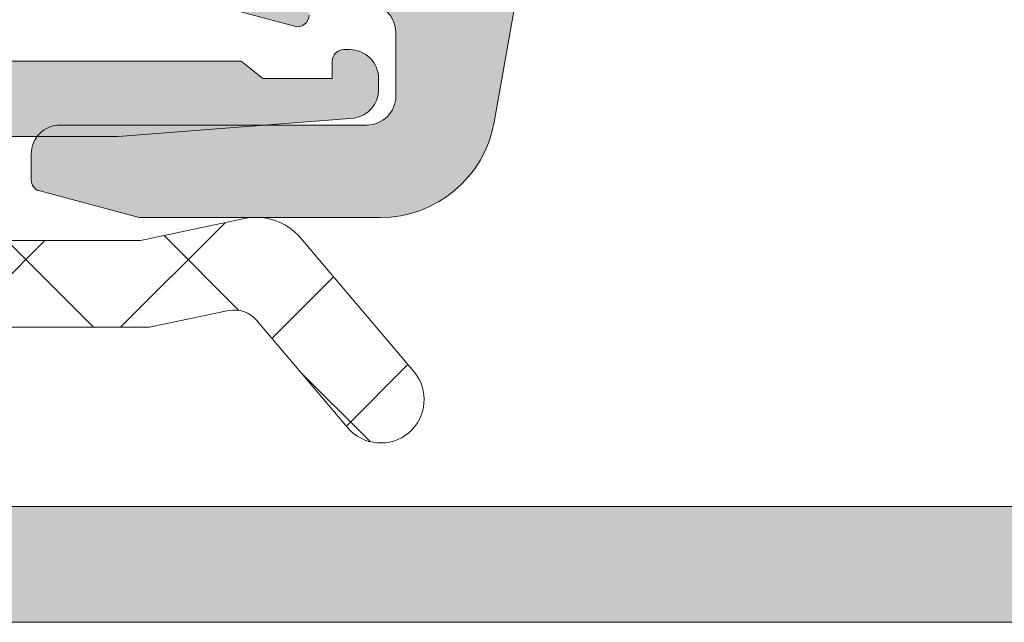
# Model space of a CAD drawing. Header units: millimetres. Extents: x 144573 to 336993, y 74252 to 247042.
# Tile 368 of 656: x 204560 to 204577, y 174627 to 174638. Entities that reach past the tile are written whole.
import ezdxf

# ---------------------------------------------------------------- set-up
doc = ezdxf.new("R2010")
doc.units = ezdxf.units.MM
doc.layers.add('FASÁDA DETAILNÍ', color=255, linetype='Continuous', lineweight=0)
doc.layers.add('NOVA', color=255, linetype='Continuous', lineweight=0)

# ---------------------------------------------------------------- blocks, each defined once
blk = doc.blocks.new('A$C69D17D4D')
at = {"layer": 'FASÁDA DETAILNÍ'}
h = blk.add_hatch(color=256, dxfattribs=at)
edge = h.paths.add_edge_path(flags=16)
edge.add_line((-18577.28960983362, 1268.678154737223), (-18577.28960983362, 1272.877904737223))
edge.add_ellipse((-18577.7896094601, 1272.87790511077), major_axis=(-0.4999996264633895, 0), ratio=1, start_angle=179.9999571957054, end_angle=270.0000428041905)
edge.add_line((-18577.78960983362, 1273.377904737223), (-18582.18963383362, 1273.377904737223))
edge.add_ellipse((-18582.18963420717, 1272.87790511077), major_axis=(-0.49999962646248, 0), ratio=1, start_angle=-90.00004280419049, end_angle=4.280429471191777e-05)
edge.add_line((-18582.68963383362, 1272.877904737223), (-18582.68963383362, 1268.678155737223))
edge.add_ellipse((-18582.18963335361, 1268.67815621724), major_axis=(-0.5000004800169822, 0), ratio=1, start_angle=5.500573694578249e-05, end_angle=89.99994499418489)
edge.add_line((-18582.18963383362, 1268.178155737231), (-18577.78960983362, 1268.17815473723))
edge.add_ellipse((-18577.7896094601, 1268.678154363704), major_axis=(-0.49999962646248, 0), ratio=1, start_angle=89.99995719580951, end_angle=180.0000428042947)
edge = h.paths.add_edge_path()
edge.add_line((-18575.29122883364, 1271.591558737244), (-18576.49098883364, 1264.828558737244))
edge.add_arc((-18578.46024046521, 1265.177903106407), 1.999998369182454, 269.99996079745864, 349.9404098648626, ccw=False)
edge.add_line((-18578.46024183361, 1263.17790473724), (-18582.62521483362, 1263.17790473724))
edge.add_line((-18582.62521483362, 1263.17790473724), (-18584.34300383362, 1263.63818573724))
edge.add_arc((-18584.29123991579, 1263.831370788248), 0.1999999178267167, 180.0000146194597, 254.9999614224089, ccw=False)
edge.add_line((-18584.49123983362, 1263.831370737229), (-18584.49123983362, 1264.277904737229))
edge.add_arc((-18583.99124020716, 1264.277905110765), 0.4999996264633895, 89.99995719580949, 180.0000428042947, ccw=False)
edge.add_line((-18583.99123983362, 1264.777904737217), (-18578.69123983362, 1264.777904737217))
edge.add_arc((-18578.69123946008, 1265.277904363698), 0.49999962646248, 269.9999571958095, 360.0000428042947)
edge.add_line((-18578.19123983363, 1265.277904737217), (-18578.19123983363, 1266.378154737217))
edge.add_arc((-18578.69124031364, 1266.378154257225), 0.5000004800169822, 5.500573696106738e-05, 89.99994499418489)
edge.add_line((-18578.69123983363, 1266.878154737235), (-18579.69123983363, 1266.878154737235))
edge.add_line((-18579.69123983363, 1266.878154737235), (-18579.69123983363, 1266.678154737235))
edge.add_arc((-18579.89123997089, 1266.678155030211), 0.2000001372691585, 254.99999460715, 359.9999160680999, ccw=False)
edge.add_line((-18579.94300383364, 1266.484969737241), (-18581.41039183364, 1266.878155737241))
edge.add_line((-18581.41039183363, 1266.878155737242), (-18583.49123983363, 1266.878155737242))
edge.add_arc((-18583.4912388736, 1267.878156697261), 1.0000009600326, 180.0000550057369, 269.9999449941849, ccw=False)
edge.add_line((-18584.49123983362, 1267.878155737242), (-18584.49123983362, 1278.777657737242))
edge.add_arc((-18584.09123949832, 1278.777657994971), 0.400000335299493, 60.0000831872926, 180.0000369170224, ccw=False)
edge.add_line((-18583.89123983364, 1279.124068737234), (-18583.02839183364, 1278.625902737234))
edge.add_line((-18583.02839183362, 1278.625902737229), (-18581.53623083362, 1278.198032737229))
edge.add_arc((-18581.618922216, 1277.9096539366), 0.3000003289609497, -30.179241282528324, 73.99998311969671, ccw=False)
edge.add_line((-18581.35958483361, 1277.758841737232), (-18582.79131983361, 1275.293230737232))
edge.add_line((-18582.79131983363, 1275.293230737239), (-18582.79131983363, 1274.872811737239))
edge.add_arc((-18582.59975155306, 1274.869319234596), 0.1916001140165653, 178.9555499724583, 272.5222218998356)
edge.add_line((-18582.59131983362, 1274.67790473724), (-18576.10188083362, 1274.67790473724))
edge.add_arc((-18576.08364308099, 1274.877071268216), 0.1999998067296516, 264.7679954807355, 384.1409481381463)
edge.add_line((-18575.90113483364, 1274.958867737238), (-18576.96945583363, 1277.342552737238))
edge.add_arc((-18576.78694723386, 1277.424349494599), 0.2000002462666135, 111.97379771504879, 204.1409822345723, ccw=False)
edge.add_line((-18576.86178383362, 1277.609820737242), (-18574.83855583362, 1278.426180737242))
edge.add_arc((-18574.68888272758, 1278.055238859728), 0.3999998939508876, -1.7546325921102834e-05, 111.97381787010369, ccw=False)
edge.add_line((-18574.28888283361, 1278.05523873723), (-18574.28888183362, 1275.99109173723))
edge.add_arc((-18574.58888147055, 1275.991090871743), 0.2999996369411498, -52.09508653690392, 0.00016529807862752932, ccw=False)
edge.add_arc((-18574.22027092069, 1275.517671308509), 0.3000002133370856, 127.9046525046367, 195.9998620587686)
edge.add_line((-18574.50864983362, 1275.43498073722), (-18574.29132783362, 1274.67709173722))
edge.add_arc((-18575.8913268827, 1274.67709129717), 1.599999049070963, -58.407605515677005, 1.5758901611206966e-05, ccw=False)
edge.add_arc((-18574.79119486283, 1272.888319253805), 0.499999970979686, 121.5923359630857, 179.9984549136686)
edge.add_line((-18575.29119483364, 1272.888332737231), (-18575.29122883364, 1271.591558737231))
h = blk.add_hatch(color=256, dxfattribs=at)
edge = h.paths.add_edge_path()
edge.add_arc((-18594.4893985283, 1256.682007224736), 0.5000674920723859, 180.0077324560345, 269.9922675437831, ccw=False)
edge.add_line((-18594.98946601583, 1256.681939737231), (-18594.98946601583, 1260.68193973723))
edge.add_arc((-18594.4893985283, 1260.681872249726), 0.5000674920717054, 450.00773245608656, 539.9922675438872, ccw=False)
edge.add_line((-18594.48946601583, 1261.181939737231), (-18593.18941718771, 1261.181939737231))
edge.add_arc((-18593.18945408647, 1260.681902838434), 0.5000369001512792, 360.00422797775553, 449.99577202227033, ccw=False)
edge.add_line((-18592.68941718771, 1260.681939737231), (-18592.68941718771, 1260.181939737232))
edge.add_line((-18592.68941718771, 1260.181939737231), (-18593.68941718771, 1260.181939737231))
edge.add_line((-18593.68941718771, 1260.181939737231), (-18593.68941718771, 1258.681939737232))
edge.add_arc((-18592.68945416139, 1258.68190276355), 0.9999630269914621, 539.9978814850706, 630.0021185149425)
edge.add_line((-18592.68941718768, 1257.681939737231), (-18588.68941718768, 1257.681939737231))
edge.add_arc((-18588.68949405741, 1258.682016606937), 1.000076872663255, 270.0044039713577, 359.9955960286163)
edge.add_line((-18587.68941718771, 1258.681939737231), (-18587.68941718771, 1260.181939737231))
edge.add_line((-18587.68941718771, 1260.181939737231), (-18588.68941718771, 1260.181939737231))
edge.add_line((-18588.68941718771, 1260.181939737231), (-18588.68941718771, 1260.681939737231))
edge.add_arc((-18588.1894746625, 1260.681997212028), 0.4999425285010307, 89.9934131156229, 180.0065868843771, ccw=False)
edge.add_line((-18588.18941718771, 1261.181939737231), (-18585.38942939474, 1261.181939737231))
edge.add_arc((-18585.38942939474, 1260.681939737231), 0.5000000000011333, 360.0000000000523, 450.0000000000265, ccw=False)
edge.add_line((-18584.88942939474, 1260.681939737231), (-18584.88942939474, 1260.481939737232))
edge.add_arc((-18585.38942939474, 1260.481939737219), 0.5000000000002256, 269.99999999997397, 359.99999999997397, ccw=False)
edge.add_line((-18585.38942939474, 1259.981939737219), (-18585.88942939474, 1259.981939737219))
edge.add_arc((-18585.88939429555, 1259.481904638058), 0.500035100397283, 450.0040217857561, 539.9959782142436)
edge.add_line((-18586.38942939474, 1259.481939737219), (-18586.38942939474, 1258.681936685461))
edge.add_arc((-18585.88941283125, 1258.681953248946), 0.5000165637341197, 180.0018979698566, 269.9981020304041)
edge.add_line((-18585.88942939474, 1258.181936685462), (-18554.58943549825, 1258.181936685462))
edge.add_line((-18554.58943549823, 1258.181936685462), (-18548.55097787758, 1258.614333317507))
edge.add_arc((-18548.58943393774, 1259.613553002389), 0.9999594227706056, 272.2040028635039, 359.9999999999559)
edge.add_line((-18547.58947451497, 1259.613553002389), (-18547.58947451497, 1266.282005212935))
edge.add_arc((-18548.08947451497, 1266.282005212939), 0.5000000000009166, 360.0000000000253, 449.9999999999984)
edge.add_line((-18548.08947451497, 1266.782005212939), (-18548.98947451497, 1266.782005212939))
edge.add_arc((-18548.98947451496, 1267.282005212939), 0.5000000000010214, 180.0000000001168, 270.0000000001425, ccw=False)
edge.add_line((-18549.48947451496, 1267.282005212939), (-18549.48947451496, 1268.682006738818))
edge.add_arc((-18549.56831096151, 1268.949527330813), 0.278895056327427, 286.4198764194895, 361.1645893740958)
edge.add_line((-18549.28947351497, 1268.955195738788), (-18549.28947351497, 1269.408789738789))
edge.add_arc((-18549.5683416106, 1269.414450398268), 0.2789255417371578, 358.8371299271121, 433.5754054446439)
edge.add_line((-18549.48947451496, 1269.681993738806), (-18549.48947451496, 1271.562004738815))
edge.add_arc((-18549.18947451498, 1271.562004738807), 0.3000000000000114, 450.00000000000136, 540, ccw=False)
edge.add_line((-18549.18947451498, 1271.862004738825), (-18548.20950019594, 1271.862004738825))
edge.add_arc((-18548.20950019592, 1271.562004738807), 0.2999999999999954, 360.0000000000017, 450.00000000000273, ccw=False)
edge.add_line((-18547.90950019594, 1271.562004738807), (-18547.90950019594, 1268.802006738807))
edge.add_arc((-18547.78950019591, 1268.802006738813), 0.1200000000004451, 539.9999999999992, 630)
edge.add_line((-18547.78950019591, 1268.682006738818), (-18543.48947451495, 1268.682006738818))
edge.add_arc((-18543.48947451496, 1269.182006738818), 0.5000000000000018, 269.9999999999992, 359.9999999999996)
edge.add_line((-18542.98947451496, 1269.182006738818), (-18542.98947451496, 1269.882006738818))
edge.add_line((-18542.98947451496, 1269.882006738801), (-18544.37096997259, 1272.274827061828))
edge.add_arc((-18544.25135473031, 1272.343886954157), 0.1381197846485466, 89.99999999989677, 209.9999999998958, ccw=False)
edge.add_line((-18544.25135473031, 1272.482006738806), (-18540.48947451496, 1272.482006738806))
edge.add_arc((-18540.48947451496, 1274.482006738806), 1.999999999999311, 270.0000000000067, 360.0000000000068)
edge.add_line((-18538.48947451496, 1274.482006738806), (-18538.48947451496, 1275.050002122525))
edge.add_arc((-18537.98947451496, 1275.050002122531), 0.5000000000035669, 505.5209282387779, 539.9999999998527, ccw=False)
edge.add_arc((-18534.27997591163, 1272.502528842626), 4.999999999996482, 455.34922800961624, 505.5209282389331, ccw=False)
edge.add_arc((-18534.72759429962, 1277.343880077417), 0.1381197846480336, 330.00000000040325, 457.70243749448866, ccw=False)
edge.add_line((-18534.60797905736, 1277.274820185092), (-18535.98947451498, 1274.881999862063))
edge.add_line((-18535.98947451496, 1274.88199986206), (-18535.98947451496, 1274.181999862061))
edge.add_arc((-18535.48947451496, 1274.181999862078), 0.5, 540, 630)
edge.add_line((-18535.48947451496, 1273.681999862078), (-18531.189448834, 1273.681999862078))
edge.add_arc((-18531.18944883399, 1273.801999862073), 0.1199999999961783, 270, 359.9999999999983)
edge.add_line((-18531.06944883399, 1273.801999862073), (-18531.06944883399, 1276.561997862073))
edge.add_arc((-18530.76944883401, 1276.561997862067), 0.2999999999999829, 90, 180.0000000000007, ccw=False)
edge.add_line((-18530.76944883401, 1276.861997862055), (-18529.78947451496, 1276.861997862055))
edge.add_arc((-18529.78947451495, 1276.561997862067), 0.300000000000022, 360.00000000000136, 450, ccw=False)
edge.add_line((-18529.48947451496, 1276.561997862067), (-18529.48947451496, 1274.681986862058))
edge.add_arc((-18529.41060741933, 1274.414443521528), 0.2789255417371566, 466.424594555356, 541.1628700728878)
edge.add_line((-18529.68947551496, 1274.408782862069), (-18529.68947551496, 1273.955188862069))
edge.add_arc((-18529.41063806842, 1273.949520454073), 0.2788950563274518, 538.8354106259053, 613.5801235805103)
edge.add_line((-18529.48947451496, 1273.681999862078), (-18529.48947451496, 1270.681941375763))
edge.add_line((-18529.48947451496, 1270.681941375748), (-18530.1895468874, 1269.981838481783))
edge.add_line((-18530.18954688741, 1269.981838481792), (-18530.78955299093, 1269.981838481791))
edge.add_line((-18530.78955299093, 1269.981838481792), (-18530.78955299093, 1271.581844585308))
edge.add_arc((-18531.28956244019, 1271.581835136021), 0.5000094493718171, 360.0010827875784, 449.9989172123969)
edge.add_line((-18531.28955299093, 1272.081844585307), (-18531.68498106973, 1272.081844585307))
edge.add_arc((-18531.6849810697, 1271.581844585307), 0.5000000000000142, 450.0000000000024, 465.0000000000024)
edge.add_line((-18531.81439059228, 1272.064807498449), (-18533.24827734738, 1271.680598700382))
edge.add_arc((-18532.98945830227, 1270.714672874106), 1.000000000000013, 465.0000000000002, 540.0000000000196)
edge.add_line((-18533.98945830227, 1270.714672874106), (-18533.98945830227, 1264.981850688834))
edge.add_line((-18533.98945830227, 1264.981850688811), (-18530.78955299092, 1264.981850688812))
edge.add_line((-18530.78955299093, 1264.981850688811), (-18530.78955299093, 1265.78183848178))
edge.add_line((-18530.78955299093, 1265.78183848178), (-18530.18954688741, 1265.781838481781))
edge.add_line((-18530.18954688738, 1265.78183848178), (-18529.48956519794, 1264.569405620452))
edge.add_line((-18529.48956519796, 1264.569405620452), (-18529.48956519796, 1263.48185068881))
edge.add_line((-18529.48956519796, 1263.481850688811), (-18544.48947451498, 1263.481850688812))
edge.add_arc((-18544.48947451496, 1262.981850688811), 0.5000000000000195, 449.9999999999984, 540.0000000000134)
edge.add_line((-18544.98947451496, 1262.981850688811), (-18544.98947451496, 1257.181939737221))
edge.add_arc((-18545.98947451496, 1257.181939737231), 1, 270, 360.00000000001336, ccw=False)
edge.add_line((-18545.98947451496, 1256.181939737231), (-18594.48946601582, 1256.181939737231))
edge = h.paths.add_edge_path(flags=16)
edge.add_line((-18535.58945830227, 1265.78183848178), (-18535.58945830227, 1270.18183848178))
edge.add_arc((-18536.08945830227, 1270.181838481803), 0.5000000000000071, 360.0000000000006, 449.9999999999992)
edge.add_line((-18536.08945830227, 1270.681838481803), (-18540.48945830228, 1270.681838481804))
edge.add_arc((-18540.48945830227, 1270.181838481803), 0.4999999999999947, 449.9999999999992, 540.0000000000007)
edge.add_line((-18540.98945830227, 1270.181838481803), (-18540.98945830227, 1265.781838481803))
edge.add_arc((-18540.48945830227, 1265.78183848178), 0.5, 540, 630)
edge.add_line((-18540.48945830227, 1265.28183848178), (-18536.08945830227, 1265.28183848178))
edge.add_arc((-18536.08945830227, 1265.78183848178), 0.4999999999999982, 270, 360.0000000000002)
h = blk.add_hatch(dxfattribs=at)
h.set_pattern_fill('ANSI37', color=256, scale=0.625, angle=90, style=0)
h.set_pattern_definition([(135, (0, 0), (-1.403165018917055, -1.403165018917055), []), (225, (0, 0), (1.403165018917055, -1.403165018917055), [])])
edge = h.paths.add_edge_path()
edge.add_ellipse((-18593.87638134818, 1267.802501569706), major_axis=(-5.039467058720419, 0), ratio=1, start_angle=29.791784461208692, end_angle=85.03553873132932, ccw=False)
edge.add_ellipse((-18597.98946582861, 1265.447701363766), major_axis=(-0.3000000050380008, 0), ratio=1, start_angle=0.0006926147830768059, end_angle=29.79217298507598, ccw=False)
edge.add_line((-18598.28946583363, 1265.447697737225), (-18598.28946883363, 1265.981981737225))
edge.add_ellipse((-18597.98946906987, 1265.981982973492), major_axis=(-0.2999997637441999, 0), ratio=1, start_angle=-90.00004512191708, end_angle=0.00023610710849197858, ccw=False)
edge.add_line((-18597.98946883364, 1266.281982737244), (-18596.43947183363, 1266.281982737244))
edge.add_ellipse((-18596.43947947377, 1266.581993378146), major_axis=(-0.3000106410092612, 0), ratio=1, start_angle=90.001459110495, end_angle=179.9956760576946)
edge.add_line((-18596.13946883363, 1266.581970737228), (-18596.13945783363, 1267.981952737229))
edge.add_ellipse((-18595.83946799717, 1267.981949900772), major_axis=(-0.2999898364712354, 0), ratio=1, start_angle=270.0003507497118, end_angle=359.99945825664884, ccw=False)
edge.add_line((-18595.83946983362, 1268.281939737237), (-18594.13945783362, 1268.281939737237))
edge.add_ellipse((-18594.13946497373, 1267.98192959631), major_axis=(-0.3000101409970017, 0), ratio=1, start_angle=180.0044194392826, end_angle=269.9986363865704, ccw=False)
edge.add_line((-18593.83945483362, 1267.981952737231), (-18593.83946583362, 1266.418121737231))
edge.add_ellipse((-18593.53830676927, 1266.385264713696), major_axis=(-0.3029461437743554, 0), ratio=1, start_angle=-6.226450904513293, end_angle=103.4835773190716)
edge.add_ellipse((-18584.83338363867, 1255.069300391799), major_axis=(-14.00076634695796, 0), ratio=1, start_angle=285.3017322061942, end_angle=308.0756200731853, ccw=False)
edge.add_ellipse((-18588.64009721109, 1269.061538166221), major_axis=(-0.5004721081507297, 0), ratio=1, start_angle=102.9176085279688, end_angle=219.8066343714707)
edge.add_line((-18588.25562983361, 1269.381939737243), (-18596.53890883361, 1269.381939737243))
edge.add_ellipse((-18596.53890830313, 1268.881940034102), major_axis=(-0.499999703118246, 0), ratio=1, start_angle=270.0000607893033, end_angle=330.0000196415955)
edge.add_line((-18596.97192083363, 1269.131939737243), (-18597.14512683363, 1268.831939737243))
edge.add_ellipse((-18597.57813936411, 1269.081939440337), major_axis=(-0.4999997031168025, 0), ratio=1, start_angle=90.00006078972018, end_angle=150.0000196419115, ccw=False)
edge.add_line((-18597.57813883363, 1268.581939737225), (-18599.20748683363, 1268.581939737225))
edge.add_ellipse((-18599.20748761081, 1269.581939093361), major_axis=(-0.9999993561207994, 0), ratio=1, start_angle=30.050338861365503, end_angle=90.00004452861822, ccw=False)
edge.add_ellipse((-18606.39186831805, 1265.425612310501), major_axis=(-7.300023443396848, 0), ratio=1, start_angle=210.050354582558, end_angle=258.7144463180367)
edge.add_ellipse((-18604.57663621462, 1272.481949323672), major_axis=(-0.3999905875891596, 0), ratio=1, start_angle=-14.85297522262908, end_angle=69.49817055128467)
edge.add_ellipse((-18606.95070316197, 1266.132851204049), major_axis=(-6.378448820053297, 0), ratio=1, start_angle=194.4525977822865, end_angle=249.4981254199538, ccw=False)
edge.add_line((-18600.77410383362, 1267.724777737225), (-18600.41051683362, 1266.314070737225))
edge.add_line((-18600.41051683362, 1266.314070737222), (-18600.20040383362, 1265.451369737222))
edge.add_ellipse((-18594.86378111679, 1266.781934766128), major_axis=(-5.499995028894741, 0), ratio=1, start_angle=13.99995496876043, end_angle=90.00003420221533)
edge.add_line((-18594.86377783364, 1261.281939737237), (-18582.44574983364, 1261.281939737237))
edge.add_line((-18582.44574983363, 1261.281939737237), (-18581.08269283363, 1261.569558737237))
edge.add_ellipse((-18580.97946021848, 1261.080332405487), major_axis=(-0.4999993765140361, 0), ratio=1, start_angle=220.2837515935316, end_angle=281.9153007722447, ccw=False)
edge.add_line((-18580.59803483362, 1261.40361873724), (-18579.02442383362, 1259.54701073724))
edge.add_ellipse((-18578.45228483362, 1260.031940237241), major_axis=(-0.7499997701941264, 0), ratio=1, start_angle=40.28370615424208, end_angle=220.2837061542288)
edge.add_line((-18577.88014583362, 1260.516869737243), (-18579.83943183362, 1262.828513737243))
edge.add_ellipse((-18580.60228344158, 1262.181941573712), major_axis=(-0.9999990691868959, 0), ratio=1, start_angle=220.2836986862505, end_angle=281.9152478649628)
edge.add_line((-18580.80874783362, 1263.160394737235), (-18582.60228483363, 1262.781939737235))
edge.add_line((-18582.60228483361, 1262.781939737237), (-18594.31248583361, 1262.781939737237))
h = blk.add_hatch(color=256, dxfattribs=at)
edge = h.paths.add_edge_path()
edge.add_line((-18580.48946583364, 1265.581939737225), (-18580.86267083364, 1265.881939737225))
edge.add_line((-18580.86267083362, 1265.881939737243), (-18584.83587583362, 1265.881939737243))
edge.add_ellipse((-18584.83587423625, 1263.881932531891), major_axis=(-2.000007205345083, 0), ratio=1, start_angle=270.0000457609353, end_angle=299.9999336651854)
edge.add_line((-18585.83587583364, 1265.613990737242), (-18586.81292783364, 1265.049888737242))
edge.add_ellipse((-18587.81292943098, 1266.781946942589), major_axis=(-2.000007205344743, 0), ratio=1, start_angle=90.00004576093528, end_angle=119.9999336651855, ccw=False)
edge.add_line((-18587.81292783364, 1264.781939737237), (-18593.53276183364, 1264.781939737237))
edge.add_ellipse((-18593.53276220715, 1265.281939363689), major_axis=(-0.49999962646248, 0), ratio=1, start_angle=-4.280429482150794e-05, end_angle=90.00004280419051, ccw=False)
edge.add_line((-18594.03276183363, 1265.281939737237), (-18594.03276183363, 1267.181939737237))
edge.add_ellipse((-18594.53250384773, 1267.18219772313), major_axis=(-0.4997420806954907, 0), ratio=1, start_angle=179.9704217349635, end_angle=270.0295782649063)
edge.add_line((-18594.53276183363, 1267.681939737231), (-18595.53276183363, 1267.681939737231))
edge.add_ellipse((-18595.53301981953, 1267.18219772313), major_axis=(-0.4997420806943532, 0), ratio=1, start_angle=-90.02957826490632, end_angle=0.02957826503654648)
edge.add_line((-18596.03276183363, 1267.181939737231), (-18596.03276183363, 1266.181939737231))
edge.add_ellipse((-18596.53250129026, 1266.181679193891), major_axis=(-0.4997395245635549, 0), ratio=1, start_angle=89.97012836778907, end_angle=180.0298716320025, ccw=False)
edge.add_line((-18596.53276183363, 1265.681939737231), (-18597.53276183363, 1265.681939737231))
edge.add_ellipse((-18597.53301570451, 1265.182191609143), major_axis=(-0.4997481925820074, 0), ratio=1, start_angle=-90.02910612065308, end_angle=0.02887693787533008)
edge.add_line((-18598.03276383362, 1265.181939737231), (-18598.03276383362, 1264.948908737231))
edge.add_ellipse((-18597.53276462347, 1264.948908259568), major_axis=(-0.4999992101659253, 0), ratio=1, start_angle=-5.473677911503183e-05, end_angle=36.2493130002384)
edge.add_ellipse((-18595.03276126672, 1266.781946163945), major_axis=(-3.600006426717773, 0), ratio=1, start_angle=36.2493860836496, end_angle=89.99995914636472)
edge.add_line((-18595.03276383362, 1263.181939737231), (-18585.08946583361, 1263.181939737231))
edge.add_ellipse((-18585.0894656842, 1263.381939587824), major_axis=(-0.1999998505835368, 0), ratio=1, start_angle=89.99995719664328, end_angle=180.0000428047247)
edge.add_line((-18584.88946583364, 1263.381939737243), (-18584.88946583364, 1264.099160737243))
edge.add_line((-18584.88946583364, 1264.099160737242), (-18585.03042683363, 1264.240059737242))
edge.add_ellipse((-18584.88946546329, 1264.381939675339), major_axis=(-0.2000000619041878, 0), ratio=1, start_angle=-89.99989390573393, end_angle=45.18607561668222, ccw=False)
edge.add_line((-18584.88946583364, 1264.581939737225), (-18582.98989683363, 1264.581939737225))
edge.add_line((-18582.98989683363, 1264.581939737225), (-18578.91124883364, 1264.896257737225))
edge.add_ellipse((-18578.98946634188, 1265.390102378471), major_axis=(-0.5000005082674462, 0), ratio=1, start_angle=99.00002276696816, end_angle=179.9999265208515)
edge.add_line((-18578.48946583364, 1265.390101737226), (-18578.48946583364, 1265.581939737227))
edge.add_ellipse((-18578.98946546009, 1265.581940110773), major_axis=(-0.4999996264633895, 0), ratio=1, start_angle=179.9999571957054, end_angle=270.0000428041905)
edge.add_line((-18578.98946583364, 1266.081939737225), (-18579.08946583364, 1266.081939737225))
edge.add_ellipse((-18579.08946598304, 1265.881939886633), major_axis=(-0.1999998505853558, 0), ratio=1, start_angle=-90.00004280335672, end_angle=4.280420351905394e-05)
edge.add_line((-18579.28946583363, 1265.881939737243), (-18579.28946583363, 1265.581939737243))
edge.add_line((-18579.28946583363, 1265.581939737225), (-18580.48946583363, 1265.581939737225))
for p, q in [((-18585.88942939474, 1258.181936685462), (-18554.58943549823, 1258.181936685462)), ((-18545.98947451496, 1256.181939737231), (-18594.48946601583, 1256.181939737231))]:
    blk.add_line(p, q, dxfattribs=at)
for points in [[(-18575.29122883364, 1271.591558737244), (-18576.49098883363, 1264.828558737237), (-18576.49098883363, 1264.828558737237, -0.363676), (-18578.46024183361, 1263.17790473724), (-18582.62521483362, 1263.17790473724), (-18584.34300383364, 1263.638185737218), (-18584.34300383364, 1263.638185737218, -0.339454), (-18584.49123983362, 1263.831370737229), (-18584.49123983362, 1264.277904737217), (-18584.49123983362, 1264.277904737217, -0.414214), (-18583.99123983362, 1264.777904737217), (-18578.69123983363, 1264.777904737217), (-18578.69123983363, 1264.777904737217, 0.414214), (-18578.19123983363, 1265.277904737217), (-18578.19123983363, 1266.378154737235), (-18578.19123983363, 1266.378154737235, 0.414213), (-18578.69123983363, 1266.878154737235)], [(-18579.69123983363, 1266.678154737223, -0.493145), (-18579.94300383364, 1266.484969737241), (-18581.41039183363, 1266.878155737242)]]:
    blk.add_lwpolyline(points, format="xyb", dxfattribs=at)
at = {"layer": 'FASÁDA DETAILNÍ', "extrusion": (0, 0, -1)}
for points in [[(18594.86377783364, 1261.281939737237), (18582.44574983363, 1261.281939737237), (18581.08269283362, 1261.569558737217), (18581.08269283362, 1261.569558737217, 0.275594), (18580.59803483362, 1261.40361873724), (18579.02442383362, 1259.547010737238), (18579.02442383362, 1259.547010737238, -1), (18577.88014583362, 1260.516869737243), (18579.83943183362, 1262.828513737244), (18579.83943183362, 1262.828513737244, -0.275594), (18580.80874783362, 1263.160394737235), (18582.60228483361, 1262.781939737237), (18594.31248583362, 1262.781939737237)], [(18584.88946583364, 1264.581939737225), (18582.98989683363, 1264.581939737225), (18578.91124883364, 1264.896257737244), (18578.91124883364, 1264.896257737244, -0.368919), (18578.48946583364, 1265.390101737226), (18578.48946583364, 1265.581939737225), (18578.48946583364, 1265.581939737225, -0.414214), (18578.98946583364, 1266.081939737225), (18579.08946583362, 1266.081939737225), (18579.08946583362, 1266.081939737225, -0.414214), (18579.28946583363, 1265.881939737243), (18579.28946583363, 1265.581939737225), (18580.48946583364, 1265.581939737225), (18580.48946583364, 1265.581939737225), (18580.86267083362, 1265.881939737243), (18584.83587583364, 1265.881939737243)]]:
    blk.add_lwpolyline(points, format="xyb", dxfattribs=at)

msp = doc.modelspace()

# ---------------------------------------------------------------- block references
at = {"layer": 'NOVA', "ltscale": 300}
msp.add_blockref('A$C69D17D4D', (223144.9987451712, 173371.2585875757), dxfattribs=at)

doc.saveas('drawing.dxf')
